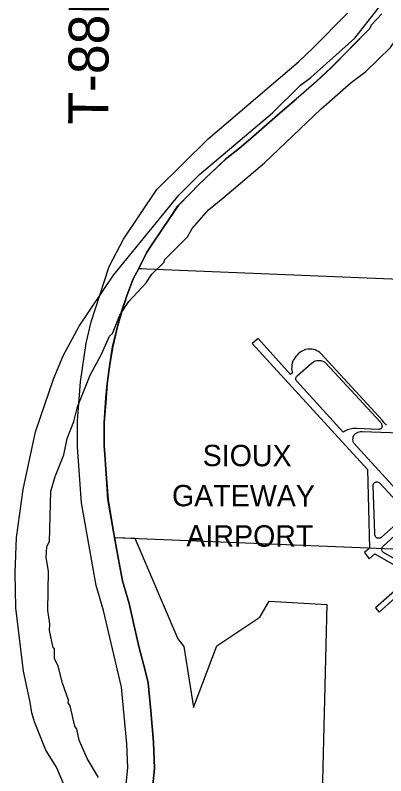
# Model space of a CAD drawing. Extents: x -157.2 to -99.3, y 12.2 to 46.2.
# Drawn here: x -149.163 to -147.776, y 29.245 to 32.094 of the extents above; entities that cross this region are included whole.
import ezdxf

# ---------------------------------------------------------------- set-up
doc = ezdxf.new("R2010")
doc.units = 0
for name, color, linetype in [('tdCoAirport', 7, 'Continuous'), ('tdCoAirportTxt', 7, 'Continuous'), ('tdCoClipBndry', 7, 'Continuous'), ('tdCoCoBndry', 7, 'Continuous'), ('tdCoCorpBndry', 7, 'Continuous'), ('tdCoHydroRiver', 7, 'Continuous'), ('tdCoSectLine', 7, 'Continuous'), ('tdCoSectLinePart', 7, 'Continuous'), ('tdCoStBndry', 7, 'Continuous'), ('tdCoStBndryPart', 7, 'Continuous'), ('tdCoTwpBndryShd', 7, 'Continuous'), ('tdCoTwpRngTxt', 7, 'Continuous')]:
    doc.layers.add(name, color=color, linetype=linetype)

msp = doc.modelspace()

# ---------------------------------------------------------------- linework, layer by layer
at = {"layer": 'tdCoAirport'}
for points in [[(-147.7735, 30.5588), (-147.7788, 30.5636), (-147.7829, 30.5678), (-147.7888, 30.5751), (-148.0187, 30.8263), (-148.023, 30.8302), (-148.0279, 30.8338), (-148.0346, 30.8373), (-148.041, 30.8399), (-148.0461, 30.8416), (-148.0519, 30.8427), (-148.0595, 30.8432), (-148.0679, 30.8429), (-148.0761, 30.8413), (-148.0837, 30.8385), (-148.0911, 30.8347), (-148.0973, 30.8305), (-148.1036, 30.8257), (-148.1084, 30.8208), (-148.1133, 30.8151), (-148.118, 30.8086), (-148.1213, 30.8036), (-148.1239, 30.7974), (-148.1262, 30.7901), (-148.1275, 30.7837), (-148.1284, 30.7767), (-148.1285, 30.7703), (-148.1278, 30.7638), (-148.1268, 30.7582), (-148.1259, 30.7542), (-148.1327, 30.7485), (-148.2543, 30.8824), (-148.2759, 30.864), (-147.8446, 30.3923), (-147.8374, 30.0972), (-147.8562, 30.0807), (-147.8381, 30.0578), (-147.8177, 30.0767), (-147.6938, 30.0051)], [(-147.9359, 30.5323), (-148.1095, 30.7236), (-148.111, 30.726), (-148.1122, 30.7293), (-148.1127, 30.7322), (-148.1127, 30.7346), (-148.1118, 30.738), (-148.1104, 30.7407), (-148.1082, 30.7432), (-148.0557, 30.7898), (-148.0508, 30.7936), (-148.0469, 30.7961), (-148.0433, 30.7979), (-148.0389, 30.7992), (-148.0337, 30.8002), (-148.0293, 30.8007), (-148.0252, 30.8004), (-148.0198, 30.7999), (-148.0155, 30.7989), (-148.0117, 30.7977), (-148.0088, 30.7963), (-148.0046, 30.7941), (-148.0011, 30.7911), (-147.7969, 30.5708), (-147.7952, 30.5688), (-147.7937, 30.5663), (-147.7925, 30.5643), (-147.7916, 30.5618), (-147.7909, 30.5592), (-147.7906, 30.5564), (-147.7908, 30.5531), (-147.7915, 30.55), (-147.7922, 30.5476), (-147.7936, 30.5457), (-147.7949, 30.5446), (-147.7967, 30.5436), (-147.7992, 30.5429), (-147.8025, 30.5423), (-147.8845, 30.5458), (-147.8901, 30.5458), (-147.8949, 30.5457), (-147.8996, 30.5453), (-147.9044, 30.5446), (-147.9096, 30.5435), (-147.9144, 30.5424), (-147.9191, 30.5407), (-147.9241, 30.5387), (-147.9291, 30.5363), (-147.9359, 30.5323)], [(-147.8956, 30.4907), (-147.8977, 30.4957), (-147.8986, 30.4995), (-147.899, 30.5044), (-147.8986, 30.51), (-147.8979, 30.5139), (-147.896, 30.5183), (-147.8931, 30.5228), (-147.8895, 30.5264), (-147.8849, 30.5297), (-147.8803, 30.532), (-147.876, 30.5334), (-147.8706, 30.5339), (-147.8645, 30.5339), (-147.4062, 30.5182)], [(-147.6854, 30.2594), (-147.8956, 30.4907)], [(-147.7935, 30.1379), (-147.7962, 30.136), (-147.7986, 30.1352), (-147.8009, 30.1345), (-147.8037, 30.1343), (-147.8062, 30.1346), (-147.8084, 30.1354), (-147.8111, 30.1366), (-147.8129, 30.1383), (-147.8149, 30.1409), (-147.8163, 30.1439), (-147.8171, 30.1475), (-147.8173, 30.152), (-147.8239, 30.3313), (-147.8238, 30.3339), (-147.8231, 30.3363), (-147.822, 30.3389), (-147.8208, 30.3409), (-147.8188, 30.3427), (-147.8167, 30.3441), (-147.8145, 30.3449), (-147.8116, 30.3457), (-147.8095, 30.3459), (-147.8069, 30.3457), (-147.8046, 30.3452), (-147.8025, 30.3439), (-147.8004, 30.3426), (-147.7983, 30.3404), (-147.704, 30.2391)], [(-147.7035, 30.2171), (-147.7935, 30.1379)], [(-147.6695, 30.0149), (-147.7848, 30.0815), (-147.7864, 30.0825), (-147.7875, 30.0837), (-147.7884, 30.0851), (-147.7897, 30.0871), (-147.7905, 30.0891), (-147.791, 30.0912), (-147.7912, 30.0931), (-147.7911, 30.0948), (-147.7907, 30.0968), (-147.7902, 30.0987), (-147.7895, 30.1003), (-147.7886, 30.1018), (-147.7877, 30.1031), (-147.7856, 30.1048), (-147.6858, 30.1955)], [(-147.6914, 29.9822), (-147.8144, 29.8734), (-147.8009, 29.8571), (-147.6704, 29.9751)]]:
    msp.add_lwpolyline(points, dxfattribs=at)
at = {"layer": 'tdCoClipBndry'}
msp.add_lwpolyline([(-148.7542, 29.1497), (-148.7419, 29.2753), (-148.7451, 29.3645), (-148.7649, 29.5762), (-148.833, 29.864), (-148.8604, 29.9577), (-148.9153, 30.2675), (-148.9301, 30.4758), (-148.9301, 30.5743), (-148.9189, 30.7204), (-148.8975, 30.8659), (-148.8789, 30.9455), (-148.8112, 31.1525), (-148.7581, 31.255), (-148.6331, 31.4416), (-148.4405, 31.6308), (-148.1032, 31.9195), (-148.0503, 31.9701), (-147.9194, 32.1023)], dxfattribs=at)
at = {"layer": 'tdCoCoBndry'}
msp.add_lwpolyline([(-148.6552, 29.1359), (-148.6417, 29.2722), (-148.6453, 29.3709), (-148.6553, 29.4881), (-148.666, 29.5925), (-148.6774, 29.6436), (-148.6987, 29.7245), (-148.7186, 29.8112), (-148.7364, 29.89), (-148.762, 29.9752), (-148.777, 30.0554), (-148.7918, 30.1376), (-148.8161, 30.2798), (-148.8216, 30.3578), (-148.8304, 30.4828), (-148.8305, 30.5666), (-148.8234, 30.6611), (-148.8192, 30.7127), (-148.8089, 30.7862), (-148.7986, 30.8512), (-148.7817, 30.9223), (-148.7635, 30.9873), (-148.7459, 31.0426), (-148.7223, 31.1067), (-148.7009, 31.1454), (-148.6721, 31.2042), (-148.6531, 31.2324), (-148.6141, 31.2907), (-148.5886, 31.3288), (-148.5541, 31.3804), (-148.5085, 31.4266), (-148.4763, 31.46), (-148.429, 31.5044), (-148.3755, 31.5548), (-148.3233, 31.5956), (-148.2711, 31.6411), (-148.1715, 31.728), (-148.112, 31.7803), (-148.0361, 31.8453), (-147.9802, 31.8988), (-147.8369, 32.0435), (-147.8297, 32.0582), (-147.7914, 32.0994)], dxfattribs=at)
at = {"layer": 'tdCoCorpBndry'}
msp.add_lwpolyline([(-147.791, 32.0994), (-147.8293, 32.0582), (-147.8366, 32.0435), (-147.9799, 31.8988), (-148.0357, 31.8453), (-148.1116, 31.7803), (-148.1711, 31.728), (-148.2707, 31.6411), (-148.3229, 31.5956), (-148.3752, 31.5548), (-148.4286, 31.5044), (-148.476, 31.46), (-148.5081, 31.4266), (-148.5537, 31.3804), (-148.5883, 31.3288), (-148.6138, 31.2907), (-148.6527, 31.2324), (-148.6717, 31.2042), (-148.7005, 31.1454), (-148.7219, 31.1067), (-148.7455, 31.0426), (-148.7631, 30.9873), (-148.7813, 30.9223), (-148.7983, 30.8512), (-148.8086, 30.7862), (-148.8189, 30.7127), (-148.8232, 30.6583), (-148.8301, 30.5666), (-148.83, 30.4828), (-148.8212, 30.3578), (-148.8157, 30.2798), (-148.7914, 30.1376), (-148.7152, 30.1345), (-148.5545, 29.758), (-148.5321, 29.7294), (-148.4959, 29.5004), (-148.4089, 29.731), (-148.2473, 29.8383), (-148.2125, 29.8991), (-147.9966, 29.8865), (-148.0151, 29.1242)], dxfattribs=at)
at = {"layer": 'tdCoHydroRiver'}
for points in [[(-148.3859, 31.4091), (-148.2299, 31.5411), (-148.0178, 31.7439), (-147.9055, 31.8427), (-147.8504, 31.8834), (-147.7589, 31.9734), (-147.5314, 32.3052)], [(-148.9176, 29.0616), (-149.0081, 29.2763), (-149.0485, 29.3409), (-149.0907, 29.4466), (-149.1006, 29.4801), (-149.1071, 29.5198), (-149.1316, 29.6359), (-149.1613, 29.8739), (-149.1632, 30.005), (-149.1586, 30.1375), (-149.1336, 30.3167), (-149.0867, 30.533), (-149.0183, 30.7344), (-148.9838, 30.8185), (-148.9232, 30.9286), (-148.7952, 31.12), (-148.5513, 31.4195), (-148.4729, 31.4974), (-148.1998, 31.728), (-148.0953, 31.8318), (-148.0564, 31.8605), (-147.8919, 32.008), (-147.7202, 32.2295)], [(-148.8516, 29.2378), (-148.8933, 29.3087), (-148.9241, 29.3777), (-148.9322, 29.419), (-148.9397, 29.4303), (-148.9576, 29.5068), (-148.9651, 29.5181), (-148.9632, 29.5275), (-148.9863, 29.5914), (-149.003, 29.6552), (-149.0163, 29.6841), (-149.0166, 29.7204), (-149.0212, 29.7237), (-149.0348, 29.789), (-149.0339, 29.8142), (-149.0417, 29.8634), (-149.0382, 30.0118), (-149.0475, 30.0626), (-149.0446, 30.1036), (-149.0344, 30.1222), (-149.0296, 30.3115), (-149.0135, 30.3663), (-148.9807, 30.4473), (-148.9692, 30.5085), (-148.9433, 30.5723), (-148.9304, 30.6271), (-148.8821, 30.7455), (-148.84, 30.8246), (-148.8109, 30.8915), (-148.7994, 30.9022), (-148.7719, 30.9707), (-148.7385, 31.0217), (-148.673, 31.0921), (-148.6514, 31.1245), (-148.6057, 31.1687), (-148.6038, 31.1781), (-148.5188, 31.2636), (-148.5003, 31.2946), (-148.4395, 31.3652), (-148.3859, 31.4091)]]:
    msp.add_lwpolyline(points, dxfattribs=at)
at = {"layer": 'tdCoSectLine'}
for points in [[(-147.7914, 32.0994), (-147.8297, 32.0582), (-147.8369, 32.0435), (-147.9802, 31.8988), (-148.0361, 31.8453), (-148.112, 31.7803), (-148.1715, 31.728), (-148.2711, 31.6411), (-148.3233, 31.5956), (-148.3755, 31.5548), (-148.429, 31.5044), (-148.4763, 31.46), (-148.5085, 31.4266), (-148.5541, 31.3804), (-148.5886, 31.3288), (-148.6141, 31.2907), (-148.6531, 31.2324), (-148.6721, 31.2042), (-148.7009, 31.1454)], [(-148.7009, 31.1454), (-148.7223, 31.1067), (-148.7459, 31.0426), (-148.7635, 30.9873), (-148.7817, 30.9223), (-148.7986, 30.8512), (-148.8089, 30.7862), (-148.8192, 30.7127), (-148.8234, 30.6611), (-148.8305, 30.5666), (-148.8304, 30.4828), (-148.8216, 30.3578), (-148.8161, 30.2798), (-148.7918, 30.1376)], [(-148.7009, 31.1454), (-147.7238, 31.1053)], [(-148.7918, 30.1376), (-147.7499, 30.0944), (-147.7418, 30.0945)], [(-148.7918, 30.1376), (-148.777, 30.0554), (-148.762, 29.9752), (-148.7364, 29.89), (-148.7186, 29.8112), (-148.6987, 29.7245), (-148.6774, 29.6436), (-148.666, 29.5925), (-148.6553, 29.4881), (-148.6453, 29.3709), (-148.6417, 29.2722), (-148.6552, 29.1359)]]:
    msp.add_lwpolyline(points, dxfattribs=at)
at = {"layer": 'tdCoSectLinePart'}
for points in [[(-147.7914, 32.0994), (-147.8297, 32.0582), (-147.8369, 32.0435), (-147.9802, 31.8988), (-148.0361, 31.8453), (-148.112, 31.7803), (-148.1715, 31.728), (-148.2711, 31.6411), (-148.3233, 31.5956), (-148.3755, 31.5548), (-148.429, 31.5044), (-148.4763, 31.46), (-148.5085, 31.4266), (-148.5541, 31.3804), (-148.5886, 31.3288), (-148.6141, 31.2907), (-148.6531, 31.2324), (-148.6721, 31.2042), (-148.7009, 31.1454)], [(-148.7009, 31.1454), (-148.7223, 31.1067), (-148.7306, 31.0841)], [(-148.7009, 31.1454), (-148.6897, 31.1449)], [(-148.7921, 30.1393), (-148.7918, 30.1376)], [(-148.7918, 30.1376), (-148.7156, 30.1345)], [(-148.7918, 30.1376), (-148.777, 30.0554), (-148.762, 29.9752), (-148.7364, 29.89), (-148.7186, 29.8112), (-148.6987, 29.7245), (-148.6774, 29.6436), (-148.666, 29.5925), (-148.6553, 29.4881), (-148.6453, 29.3709), (-148.6417, 29.2722), (-148.6552, 29.1359)]]:
    msp.add_lwpolyline(points, dxfattribs=at)
at = {"layer": 'tdCoStBndry'}
msp.add_lwpolyline([(-147.7914, 32.0994), (-147.8297, 32.0582), (-147.8369, 32.0435), (-147.9802, 31.8988), (-148.0361, 31.8453), (-148.112, 31.7803), (-148.1715, 31.728), (-148.2711, 31.6411), (-148.3233, 31.5956), (-148.3755, 31.5548), (-148.429, 31.5044), (-148.4763, 31.46), (-148.5085, 31.4266), (-148.5541, 31.3804), (-148.5886, 31.3288), (-148.6141, 31.2907), (-148.6531, 31.2324), (-148.6721, 31.2042), (-148.7009, 31.1454), (-148.7223, 31.1067), (-148.7459, 31.0426), (-148.7635, 30.9873), (-148.7817, 30.9223), (-148.7986, 30.8512), (-148.8089, 30.7862), (-148.8192, 30.7127), (-148.8234, 30.6611), (-148.8305, 30.5666), (-148.8304, 30.4828), (-148.8216, 30.3578), (-148.8161, 30.2798), (-148.7918, 30.1376), (-148.777, 30.0554), (-148.762, 29.9752), (-148.7364, 29.89), (-148.7186, 29.8112), (-148.6987, 29.7245), (-148.6774, 29.6436), (-148.666, 29.5925), (-148.6553, 29.4881), (-148.6453, 29.3709), (-148.6417, 29.2722), (-148.6552, 29.1359)], dxfattribs=at)
at = {"layer": 'tdCoStBndryPart'}
for points in [[(-147.7914, 32.0994), (-147.8297, 32.0582), (-147.8369, 32.0435), (-147.9802, 31.8988), (-148.0361, 31.8453), (-148.112, 31.7803), (-148.1715, 31.728), (-148.2711, 31.6411), (-148.3233, 31.5956), (-148.3755, 31.5548), (-148.429, 31.5044), (-148.4763, 31.46), (-148.5085, 31.4266), (-148.5541, 31.3804), (-148.5886, 31.3288), (-148.6141, 31.2907), (-148.6531, 31.2324), (-148.6721, 31.2042), (-148.7009, 31.1454), (-148.7223, 31.1067), (-148.7306, 31.0841)], [(-148.7921, 30.1393), (-148.7918, 30.1376), (-148.777, 30.0554), (-148.762, 29.9752), (-148.7364, 29.89), (-148.7186, 29.8112), (-148.6987, 29.7245), (-148.6774, 29.6436), (-148.666, 29.5925), (-148.6553, 29.4881), (-148.6453, 29.3709), (-148.6417, 29.2722), (-148.6552, 29.1359)]]:
    msp.add_lwpolyline(points, dxfattribs=at)
at = {"layer": 'tdCoTwpBndryShd'}
msp.add_lwpolyline([(-148.6552, 29.1359), (-148.6417, 29.2722), (-148.6453, 29.3709), (-148.6553, 29.4881), (-148.666, 29.5925), (-148.6774, 29.6436), (-148.6987, 29.7245), (-148.7186, 29.8112), (-148.7364, 29.89), (-148.762, 29.9752), (-148.777, 30.0554), (-148.7918, 30.1376), (-148.8161, 30.2798), (-148.8216, 30.3578), (-148.8304, 30.4828), (-148.8305, 30.5666), (-148.8234, 30.6611), (-148.8192, 30.7127), (-148.8089, 30.7862), (-148.7986, 30.8512), (-148.7817, 30.9223), (-148.7635, 30.9873), (-148.7459, 31.0426), (-148.7223, 31.1067), (-148.7009, 31.1454), (-148.6721, 31.2042), (-148.6531, 31.2324), (-148.6141, 31.2907), (-148.5886, 31.3288), (-148.5541, 31.3804), (-148.5085, 31.4266), (-148.4763, 31.46), (-148.429, 31.5044), (-148.3755, 31.5548), (-148.3233, 31.5956), (-148.2711, 31.6411), (-148.1715, 31.728), (-148.112, 31.7803), (-148.0361, 31.8453), (-147.9802, 31.8988), (-147.8369, 32.0435), (-147.8297, 32.0582), (-147.7914, 32.0994)], dxfattribs=at)

# ---------------------------------------------------------------- texts
at = {"layer": 'tdCoAirportTxt'}
for s, p in [('SIOUX', (-148.4615, 30.4047)), ('GATEWAY', (-148.5763, 30.2544)), ('AIRPORT', (-148.5226, 30.1037))]:
    msp.add_text(s, height=0.08, rotation=359.8876, dxfattribs=at).set_placement(p)
at = {"layer": 'tdCoTwpRngTxt'}
msp.add_text('T-88N', height=0.15, rotation=89.6717, dxfattribs=at).set_placement((-148.8151, 31.6837))

doc.saveas('drawing.dxf')
